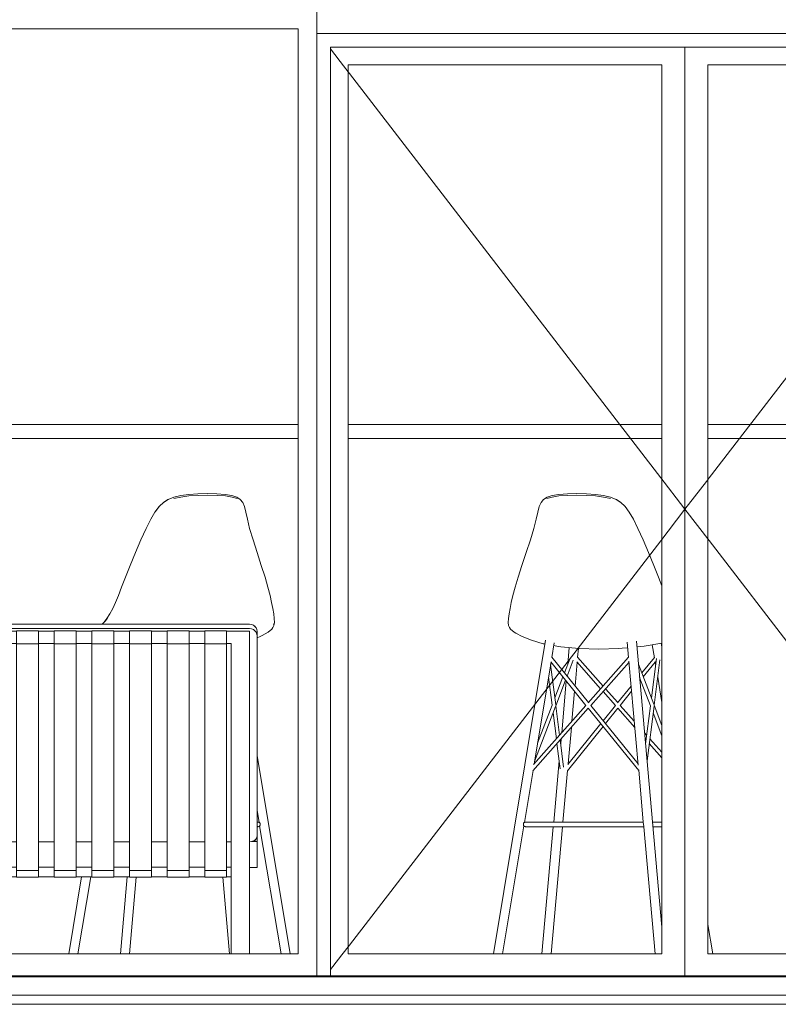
# Model space of a CAD drawing. Header units: millimetres. Extents: x -30280 to 309309, y -17460 to 4378.
# Tile 667 of 1056: x 202413 to 204061, y -13520 to -11380. Entities that reach past the tile are written whole.
import ezdxf

# ---------------------------------------------------------------- set-up
doc = ezdxf.new("R2010")
doc.units = ezdxf.units.MM
doc.header["$MEASUREMENT"] = 0
doc.linetypes.add('Wipeout_Contour', pattern=[1000, 0, -1000])
for name, color, linetype in [('10_ESTR_Fotjats', 7, 'Continuous'), ('14_PAV_Paviment existent', 7, 'Continuous'), ('Nuevo_08_E_Envans secs', 7, 'Continuous'), ('Nuevo_09_EI_Mobiliari general', 7, 'Continuous'), ('Nuevo_Puertas Archicad', 7, 'Continuous'), ('Nuevo_Ventanas Archicad', 7, 'Continuous')]:
    doc.layers.add(name, color=color, linetype=linetype)
for name, color, linetype, lineweight in [('10_ESTR_Fotjats_Pluma_Nº__1', 7, 'Continuous', 5), ('14_PAV_Paviment existent_Pluma_Nº__29', 7, 'Continuous', 20), ('Nuevo_09_EI_Mobiliari general_Pluma_Nº__1', 7, 'Continuous', 5), ('Nuevo_Ventanas Archicad_Pluma_Nº__1', 7, 'Continuous', 5)]:
    doc.layers.add(name, color=color, linetype=linetype, lineweight=lineweight)
doc.layers.add('Nuevo_Puertas Archicad_Pluma_Nº__3', color=7, linetype='Continuous', lineweight=5, true_color=0xa4a4a4)

# ---------------------------------------------------------------- blocks, each defined once
blk = doc.blocks.new('Elem Sección_11_5', base_point=(181934.4, -13460))
at = {"layer": '10_ESTR_Fotjats_Pluma_Nº__1', "color": 7, "linetype": 'Continuous', "lineweight": 5}
for p, q in [((211190.4, -13500), (173577.4, -13500)), ((211190.4, -13520), (173577.4, -13520))]:
    blk.add_line(p, q, dxfattribs=at)
blk = doc.blocks.new('Elem Sección_172_5', base_point=(181934.4, -13460))
at = {"color": 254, "linetype": 'Wipeout_Contour', "lineweight": 0, "ltscale": 1637533.714366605}
blk.add_wipeout([(201005.5, -11360), (203058.6, -11360), (203058.6, -11410), (204658.6, -11410), (204658.6, -11360), (208797.9, -11360), (208797.9, -11013), (201005.5, -11013)], dxfattribs=at).dxf.layer = 'Nuevo_08_E_Envans secs'
blk = doc.blocks.new('Elem Sección_179_5', base_point=(181934.4, -13460))
at = {"color": 254, "linetype": 'Wipeout_Contour', "lineweight": 0, "ltscale": 813829.201118}
blk.add_wipeout([(203058.6, -13458), (203088.6, -13458), (203088.6, -11440), (203058.6, -11440)], dxfattribs=at).dxf.layer = 'Nuevo_Puertas Archicad'
at = {"color": 254, "linetype": 'Wipeout_Contour', "lineweight": 0, "ltscale": 820097.44843}
blk.add_wipeout([(204628.6, -13458), (204658.6, -13458), (204658.6, -11440), (204628.6, -11440)], dxfattribs=at).dxf.layer = 'Nuevo_Puertas Archicad'
at = {"color": 254, "linetype": 'Wipeout_Contour', "lineweight": 0, "ltscale": 817061.067857}
blk.add_wipeout([(203858.6, -13410), (203908.6, -13410), (203908.6, -11478), (203858.6, -11478)], dxfattribs=at).dxf.layer = 'Nuevo_Puertas Archicad'
at = {"color": 254, "linetype": 'Wipeout_Contour', "lineweight": 0, "ltscale": 1225072.67394681}
blk.add_wipeout([(204628.6, -11440), (204658.6, -11440), (204658.6, -11410), (203058.6, -11410), (203058.6, -11440), (203088.6, -11440)], dxfattribs=at).dxf.layer = 'Nuevo_Puertas Archicad'
at = {"color": 254, "linetype": 'Wipeout_Contour', "lineweight": 0, "ltscale": 813962.889773}
blk.add_wipeout([(203126.6, -11478), (203088.6, -11478), (203088.6, -13410), (203126.6, -13410)], dxfattribs=at).dxf.layer = 'Nuevo_Puertas Archicad'
at = {"color": 254, "linetype": 'Wipeout_Contour', "lineweight": 0, "ltscale": 819959.661076}
blk.add_wipeout([(204590.6, -13410), (204628.6, -13410), (204628.6, -11478), (204590.6, -11478)], dxfattribs=at).dxf.layer = 'Nuevo_Puertas Archicad'
at = {"layer": 'Nuevo_Puertas Archicad_Pluma_Nº__3', "color": 253, "linetype": 'Continuous', "lineweight": 5, "true_color": 0xa4a4a4}
blk.add_line((204658.6, -11410), (203058.6, -11410), dxfattribs=at)
at = {"color": 254, "linetype": 'Wipeout_Contour', "lineweight": 0, "ltscale": 1227402.866992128}
blk.add_wipeout([(204628.6, -11440), (203858.6, -11440), (203858.6, -11478), (203908.6, -11478), (204590.6, -11478), (204628.6, -11478)], dxfattribs=at).dxf.layer = 'Nuevo_Puertas Archicad'
at = {"color": 254, "linetype": 'Wipeout_Contour', "lineweight": 0, "ltscale": 1228118.250998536}
blk.add_wipeout([(203908.6, -13410), (203858.6, -13410), (203858.6, -13458), (204628.6, -13458), (204628.6, -13410), (204590.6, -13410)], dxfattribs=at).dxf.layer = 'Nuevo_Puertas Archicad'
at = {"layer": 'Nuevo_Puertas Archicad_Pluma_Nº__3', "color": 253, "linetype": 'Continuous', "lineweight": 5, "true_color": 0xa4a4a4}
blk.add_line((204628.6, -11440), (204628.6, -13458), dxfattribs=at)
at = {"color": 254, "linetype": 'Wipeout_Contour', "lineweight": 0, "ltscale": 816861.441642}
blk.add_wipeout([(203858.6, -13410), (203858.6, -11478), (203808.6, -11478), (203808.6, -13410)], dxfattribs=at).dxf.layer = 'Nuevo_Puertas Archicad'
at = {"color": 254, "linetype": 'Wipeout_Contour', "lineweight": 0, "ltscale": 818522.341699}
blk.add_wipeout([(204590.6, -13410), (204590.6, -11478), (203908.6, -11478), (203908.6, -13410)], dxfattribs=at).dxf.layer = 'Nuevo_Puertas Archicad'
at = {"layer": 'Nuevo_Puertas Archicad_Pluma_Nº__3', "color": 253, "linetype": 'Continuous', "lineweight": 5, "true_color": 0xa4a4a4}
for p, q in [((203908.6, -11478), (203908.6, -13410)), ((204590.6, -11478), (203908.6, -11478)), ((204590.6, -13410), (204590.6, -11478)), ((203908.6, -13410), (204590.6, -13410))]:
    blk.add_line(p, q, dxfattribs=at)
at = {"color": 254, "linetype": 'Wipeout_Contour', "lineweight": 0, "ltscale": 1222766.225889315}
blk.add_wipeout([(203858.6, -11440), (203088.6, -11440), (203088.6, -11478), (203126.6, -11478), (203808.6, -11478), (203858.6, -11478)], dxfattribs=at).dxf.layer = 'Nuevo_Puertas Archicad'
at = {"color": 254, "linetype": 'Wipeout_Contour', "lineweight": 0, "ltscale": 1223484.320859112}
blk.add_wipeout([(203088.6, -13458), (203858.6, -13458), (203858.6, -13410), (203808.6, -13410), (203126.6, -13410), (203088.6, -13410)], dxfattribs=at).dxf.layer = 'Nuevo_Puertas Archicad'
at = {"layer": 'Nuevo_Puertas Archicad_Pluma_Nº__3', "color": 253, "linetype": 'Continuous', "lineweight": 5, "true_color": 0xa4a4a4}
for p, q in [((203088.6, -13458), (203088.6, -11440)), ((203088.6, -11440), (204628.6, -11440)), ((203858.6, -11440), (203858.6, -13458)), ((204628.6, -11443.6), (203858.6, -12444)), ((204628.6, -13444.4), (203858.6, -12444))]:
    blk.add_line(p, q, dxfattribs=at)
at = {"color": 254, "linetype": 'Wipeout_Contour', "lineweight": 0, "ltscale": 815400.18777}
blk.add_wipeout([(203126.6, -13410), (203808.6, -13410), (203808.6, -11478), (203126.6, -11478)], dxfattribs=at).dxf.layer = 'Nuevo_Puertas Archicad'
at = {"layer": 'Nuevo_Puertas Archicad_Pluma_Nº__3', "color": 253, "linetype": 'Continuous', "lineweight": 5, "true_color": 0xa4a4a4}
for p, q in [((203088.6, -11443.6), (203858.6, -12444)), ((203126.6, -13410), (203126.6, -11478)), ((203126.6, -11478), (203808.6, -11478)), ((203808.6, -11478), (203808.6, -13410)), ((203088.6, -13444.4), (203858.6, -12444)), ((203808.6, -13410), (203126.6, -13410))]:
    blk.add_line(p, q, dxfattribs=at)
blk = doc.blocks.new('Elem Sección_180_5', base_point=(181934.4, -13460))
at = {"color": 254, "linetype": 'Wipeout_Contour', "lineweight": 0, "ltscale": 805641.523165}
blk.add_wipeout([(201005.5, -13410), (201045.5, -13410), (201045.5, -11400), (201005.5, -11400)], dxfattribs=at).dxf.layer = 'Nuevo_Ventanas Archicad'
at = {"color": 254, "linetype": 'Wipeout_Contour', "lineweight": 0, "ltscale": 813678.634543}
blk.add_wipeout([(203058.6, -11400), (203018.6, -11400), (203018.6, -13410), (203058.6, -13410)], dxfattribs=at).dxf.layer = 'Nuevo_Ventanas Archicad'
at = {"color": 254, "linetype": 'Wipeout_Contour', "lineweight": 0, "ltscale": 1214116.118895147}
blk.add_wipeout([(203058.6, -11360), (201005.5, -11360), (201005.5, -11400), (201045.5, -11400), (203018.6, -11400), (203058.6, -11400)], dxfattribs=at).dxf.layer = 'Nuevo_Ventanas Archicad'
at = {"color": 254, "linetype": 'Wipeout_Contour', "lineweight": 0, "ltscale": 1214865.97909373}
blk.add_wipeout([(201005.5, -13410), (201005.5, -13458), (203058.6, -13458), (203058.6, -13410), (203018.6, -13410), (201045.5, -13410)], dxfattribs=at).dxf.layer = 'Nuevo_Ventanas Archicad'
at = {"layer": 'Nuevo_Ventanas Archicad_Pluma_Nº__1', "color": 7, "linetype": 'Continuous', "lineweight": 5}
for p, q in [((201005.5, -11360), (203058.6, -11360)), ((201005.5, -11400), (201005.5, -11360)), ((203058.6, -11360), (203058.6, -11400)), ((201005.5, -13410), (201005.5, -11400)), ((203058.6, -11400), (203058.6, -13410)), ((201005.5, -13458), (201005.5, -13410)), ((203058.6, -13410), (203058.6, -13458))]:
    blk.add_line(p, q, dxfattribs=at)
at = {"color": 254, "linetype": 'Wipeout_Contour', "lineweight": 0, "ltscale": 809660.077854}
blk.add_wipeout([(203018.6, -11400), (201045.5, -11400), (201045.5, -13410), (203018.6, -13410)], dxfattribs=at).dxf.layer = 'Nuevo_Ventanas Archicad'
at = {"layer": 'Nuevo_Ventanas Archicad_Pluma_Nº__1', "color": 7, "linetype": 'Continuous', "lineweight": 5}
for p, q in [((201045.5, -11400), (201045.5, -13410)), ((203018.6, -11400), (201045.5, -11400)), ((203018.6, -13410), (203018.6, -11400)), ((201045.5, -13410), (203018.6, -13410))]:
    blk.add_line(p, q, dxfattribs=at)
blk = doc.blocks.new('Elem Sección_181_5', base_point=(181934.4, -13460))
at = {"layer": 'Nuevo_09_EI_Mobiliari general_Pluma_Nº__1', "color": 7, "linetype": 'Continuous', "lineweight": 5}
for p, q in [((201045.5, -12260), (203018.6, -12260)), ((203126.6, -12260), (203808.6, -12260)), ((203908.6, -12260), (204590.6, -12260)), ((201045.5, -12290), (203018.6, -12290)), ((203126.6, -12290), (203808.6, -12290)), ((203908.6, -12290), (204590.6, -12290))]:
    blk.add_line(p, q, dxfattribs=at)
blk = doc.blocks.new('Elem Sección_184_5', base_point=(181934.4, -13460))
at = {"layer": 'Nuevo_09_EI_Mobiliari general_Pluma_Nº__1', "color": 7, "linetype": 'Continuous', "lineweight": 5}
for p, q in [((203570.4, -12414.2), (203584.9, -12411.8)), ((203584.9, -12411.8), (203603.1, -12410.4)), ((203603.1, -12410.4), (203623.6, -12410)), ((203623.6, -12410), (203644.6, -12410.4)), ((203644.6, -12410.4), (203664.6, -12411.8)), ((203664.6, -12411.8), (203681.9, -12414.2)), ((203546, -12429.3), (203542.1, -12438.2)), ((203546, -12429.3), (203551.5, -12422.6)), ((203551.5, -12422.6), (203559.4, -12417.7)), ((203558.9, -12420.7), (203569.9, -12417.4)), ((203559.4, -12417.7), (203570.4, -12414.2)), ((203569.9, -12417.4), (203584.4, -12415.2)), ((203584.4, -12415.2), (203602.7, -12413.8)), ((203602.7, -12413.8), (203623.3, -12413.4)), ((203644.5, -12413.8), (203623.3, -12413.4)), ((203664.6, -12415.2), (203644.5, -12413.8)), ((203682, -12417.4), (203664.6, -12415.2)), ((203681.9, -12414.2), (203696.6, -12417.7)), ((203682, -12417.4), (203696.7, -12420.7)), ((203696.6, -12417.7), (203709, -12422.6)), ((203709, -12422.6), (203709.6, -12422.9)), ((203709, -12422.6), (203719.5, -12429.3)), ((203719.4, -12429.2), (203709.6, -12422.9)), ((203719.4, -12429.2), (203728, -12437.4)), ((203719.5, -12429.3), (203728.7, -12438.2)), ((203535.4, -12465.8), (203539, -12450)), ((203539, -12450), (203542.1, -12438.2)), ((203728.7, -12438.2), (203728, -12437.4)), ((203728.7, -12438.2), (203737.4, -12450)), ((203737.4, -12450), (203746.5, -12465.8)), ((203530.3, -12485.9), (203535.4, -12465.8)), ((203746.5, -12465.8), (203756.4, -12485.9)), ((203522.7, -12510.8), (203530.3, -12485.9)), ((203756.4, -12485.9), (203767.7, -12510.8)), ((203513.6, -12538.3), (203522.7, -12510.8)), ((203767.7, -12510.8), (203779.5, -12538.3)), ((203504.4, -12566.1), (203513.6, -12538.3)), ((203779.5, -12538.3), (203791, -12566.1)), ((203496, -12591.8), (203504.4, -12566.1)), ((203791, -12566.1), (203801.3, -12591.8)), ((203489.6, -12613.3), (203496, -12591.8)), ((203801.3, -12591.8), (203808.6, -12610.7)), ((203484.9, -12631.3), (203489.6, -12613.3)), ((203478.7, -12659.7), (203481.4, -12646.5)), ((203481.4, -12646.5), (203484.9, -12631.3)), ((203476.6, -12671.5), (203478.7, -12659.7)), ((203474.8, -12690.2), (203475.2, -12681.8)), ((203475.2, -12681.8), (203476.6, -12671.5)), ((203475.5, -12696.4), (203474.8, -12690.2)), ((203477.6, -12700.9), (203475.5, -12696.4)), ((203479.8, -12704.7), (203477.6, -12700.9)), ((203487.7, -12710.9), (203479.8, -12704.7)), ((203487.7, -12710.9), (203491.3, -12713)), ((203442.5, -13410), (203555.5, -12728.5)), ((203491.3, -12713), (203505.1, -12720.6)), ((203505.1, -12720.6), (203524.9, -12728.7)), ((203550.8, -12736.2), (203524.9, -12728.7)), ((203736.2, -12766.1), (203733.3, -12732.9)), ((203808.6, -13352.5), (203753.1, -12730.6)), ((203554.2, -12736.8), (203550.8, -12736.2)), ((203569.3, -12765.9), (203574.5, -12734.5)), ((203583.1, -12742.2), (203573.5, -12740.4)), ((203589.1, -12743), (203583.1, -12742.2)), ((203589.1, -12743), (203628.5, -12746.6)), ((203604.1, -12780.5), (203607.3, -12744.7)), ((203625.4, -12765.7), (203627.1, -12746.5)), ((203671.4, -12747.8), (203628.5, -12746.6)), ((203671.4, -12747.8), (203714.6, -12746.6)), ((203722.3, -12745.9), (203714.6, -12746.6)), ((203734.3, -12744.9), (203722.3, -12745.9)), ((203762.7, -12742.4), (203754.2, -12743.1)), ((203770, -12741.4), (203762.7, -12742.4)), ((203803.7, -12735.6), (203770, -12741.4)), ((203792.4, -12766.7), (203787.7, -12738.4)), ((203808.6, -12734.7), (203803.7, -12735.6)), ((203808.6, -12743.7), (203807.1, -12735)), ((203643.5, -12870.2), (203567, -12775.7)), ((203648.9, -12864.2), (203569.1, -12765.6)), ((203596.7, -12799.8), (203609, -12767.7)), ((203602.5, -12806.9), (203615.8, -12772.2)), ((203675.5, -12834.2), (203623.5, -12775.7)), ((203680.8, -12828.2), (203625.2, -12765.5)), ((203648.6, -12864.5), (203736.2, -12765.7)), ((203757.1, -12999.9), (203736.9, -12774.1)), ((203764.9, -12799.8), (203792.3, -12765.9)), ((203785.6, -12854), (203796.5, -12768.6)), ((203791.7, -12869.9), (203804.2, -12771.3)), ((203794.8, -12781.3), (203793.7, -12774.7)), ((203531, -12997.2), (203567.6, -12776.5)), ((203577.9, -12868.8), (203566.8, -12781.3)), ((203619.8, -12828.3), (203624.4, -12776.7)), ((203654, -12870.5), (203737.2, -12776.7)), ((203790.9, -12867.8), (203757.5, -12780.5)), ((203768.2, -12808.4), (203794, -12776.5)), ((203569.9, -12869.9), (203562.2, -12808.9)), ((203576, -12854), (203593.4, -12808.4)), ((203578.1, -12870.9), (203599.2, -12815.6)), ((203590.8, -12929.8), (203600.8, -12817.5)), ((203783.5, -12870.9), (203760.1, -12809.7)), ((203760.8, -12817.5), (203762.4, -12815.6)), ((203808.6, -12864.2), (203799.4, -12808.9)), ((203613, -12904.7), (203618.8, -12839.7)), ((203712.7, -12864.2), (203686.1, -12834.2)), ((203712.4, -12864.5), (203741.8, -12828.3)), ((203718, -12870.3), (203742.8, -12839.7)), ((203707.6, -12870.5), (203680.8, -12840.3)), ((203528.3, -13012.3), (203648.6, -12876.5)), ((203529.7, -12998.6), (203643.6, -12870.2)), ((203531.8, -12992.1), (203577.3, -12872.9)), ((203538.4, -12952.5), (203569.9, -12869.9)), ((203586.2, -12934.9), (203578.1, -12870.9)), ((203758.2, -13011.8), (203648.3, -12876.2)), ((203756.9, -12997.5), (203654, -12870.5)), ((203680.8, -12903.5), (203707.6, -12870.5)), ((203685.9, -12909.9), (203713, -12876.5)), ((203749.8, -12918.1), (203712.7, -12876.2)), ((203748.6, -12904.7), (203718.1, -12870.2)), ((203773, -12953.6), (203783.5, -12870.9)), ((203776.3, -12990.9), (203791.4, -12871.9)), ((203808.6, -12914.2), (203791.7, -12869.9)), ((203579.2, -12942.8), (203572.1, -12886.7)), ((203808.6, -12936.6), (203789.5, -12886.7)), ((203603.1, -13012.2), (203680.8, -12916.3)), ((203603.9, -12998.5), (203675.7, -12909.9)), ((203604.7, -12997.5), (203611.8, -12918.1)), ((203595.1, -13004.5), (203587.6, -12945.4)), ((203588.6, -12953.6), (203589.6, -12943.2)), ((203775.4, -12934.9), (203770.8, -12929.8)), ((203774, -12945.4), (203772, -12943.2)), ((203808.6, -12972.3), (203782.4, -12942.8)), ((203587.5, -13008.2), (203580.5, -12953.3)), ((203808.6, -12984.4), (203781.1, -12953.3)), ((203573.4, -13123.9), (203585.3, -12990.9)), ((203768.2, -13123.9), (203758.1, -13010.7)), ((203509.8, -13124.6), (203528.5, -13012)), ((203593.4, -13123.9), (203603.4, -13011.8)), ((203462.5, -13410), (203508.6, -13132)), ((203507.8, -13127.2), (203507.5, -13128)), ((203507.5, -13128), (203507.5, -13128.9)), ((203507.5, -13128.9), (203507.5, -13129.7)), ((203507.5, -13129.7), (203507.8, -13130.6)), ((203508.1, -13126.4), (203507.8, -13127.2)), ((203507.8, -13130.6), (203508.1, -13131.4)), ((203508.6, -13125.6), (203508.1, -13126.4)), ((203508.1, -13131.4), (203508.6, -13132.1)), ((203509.3, -13125), (203508.6, -13125.6)), ((203508.6, -13132.1), (203509.3, -13132.7)), ((203510, -13124.5), (203509.3, -13125)), ((203509.3, -13132.7), (203510, -13133.2)), ((203510.8, -13124.2), (203510, -13124.5)), ((203510, -13133.2), (203510.8, -13133.6)), ((203511.6, -13123.9), (203510.8, -13124.2)), ((203510.8, -13133.6), (203511.6, -13133.8)), ((203512.5, -13123.9), (203511.6, -13123.9)), ((203511.6, -13133.8), (203512.5, -13133.9)), ((203512.6, -13123.9), (203512.5, -13123.9)), ((203512.5, -13123.9), (203512.5, -13123.9)), ((203512.6, -13133.9), (203512.5, -13133.9)), ((203512.5, -13133.9), (203512.5, -13133.9)), ((203512.8, -13123.9), (203512.6, -13123.9)), ((203512.8, -13133.9), (203512.6, -13133.9)), ((203513.1, -13123.9), (203512.8, -13123.9)), ((203513.1, -13133.9), (203512.8, -13133.9)), ((203513.5, -13123.9), (203513.1, -13123.9)), ((203513.5, -13133.9), (203513.1, -13133.9)), ((203514.1, -13123.9), (203513.5, -13123.9)), ((203514.1, -13133.9), (203513.5, -13133.9)), ((203514.7, -13123.9), (203514.1, -13123.9)), ((203514.7, -13133.9), (203514.1, -13133.9)), ((203515.4, -13123.9), (203514.7, -13123.9)), ((203515.4, -13133.9), (203514.7, -13133.9)), ((203516.2, -13123.9), (203515.4, -13123.9)), ((203516.2, -13133.9), (203515.4, -13133.9)), ((203517.1, -13123.9), (203516.2, -13123.9)), ((203517.1, -13133.9), (203516.2, -13133.9)), ((203518.1, -13123.9), (203517.1, -13123.9)), ((203518.1, -13133.9), (203517.1, -13133.9)), ((203519.1, -13123.9), (203518.1, -13123.9)), ((203519.1, -13133.9), (203518.1, -13133.9)), ((203520.3, -13123.9), (203519.1, -13123.9)), ((203520.3, -13133.9), (203519.1, -13133.9)), ((203521.5, -13123.9), (203520.3, -13123.9)), ((203521.5, -13133.9), (203520.3, -13133.9)), ((203522.8, -13123.9), (203521.5, -13123.9)), ((203522.8, -13133.9), (203521.5, -13133.9)), ((203524.1, -13123.9), (203522.8, -13123.9)), ((203524.1, -13133.9), (203522.8, -13133.9)), ((203525.5, -13123.9), (203524.1, -13123.9)), ((203525.5, -13133.9), (203524.1, -13133.9)), ((203526.9, -13123.9), (203525.5, -13123.9)), ((203526.9, -13133.9), (203525.5, -13133.9)), ((203528.4, -13123.9), (203526.9, -13123.9)), ((203528.4, -13133.9), (203526.9, -13133.9)), ((203530, -13123.9), (203528.4, -13123.9)), ((203530, -13133.9), (203528.4, -13133.9)), ((203733.7, -13123.9), (203530, -13123.9)), ((203733.7, -13133.9), (203530, -13133.9)), ((203547.9, -13410), (203572.5, -13133.9)), ((203567.9, -13410), (203592.5, -13133.9)), ((203735.2, -13123.9), (203733.7, -13123.9)), ((203735.2, -13133.9), (203733.7, -13133.9)), ((203736.8, -13123.9), (203735.2, -13123.9)), ((203736.8, -13133.9), (203735.2, -13133.9)), ((203738.4, -13123.9), (203736.8, -13123.9)), ((203738.4, -13133.9), (203736.8, -13133.9)), ((203740, -13123.9), (203738.4, -13123.9)), ((203740, -13133.9), (203738.4, -13133.9)), ((203741.6, -13123.9), (203740, -13123.9)), ((203741.6, -13133.9), (203740, -13133.9)), ((203743.2, -13123.9), (203741.6, -13123.9)), ((203743.2, -13133.9), (203741.6, -13133.9)), ((203744.8, -13123.9), (203743.2, -13123.9)), ((203744.8, -13133.9), (203743.2, -13133.9)), ((203746.4, -13123.9), (203744.8, -13123.9)), ((203746.4, -13133.9), (203744.8, -13133.9)), ((203747.9, -13123.9), (203746.4, -13123.9)), ((203747.9, -13133.9), (203746.4, -13133.9)), ((203749.5, -13123.9), (203747.9, -13123.9)), ((203749.5, -13133.9), (203747.9, -13133.9)), ((203750.9, -13123.9), (203749.5, -13123.9)), ((203750.9, -13133.9), (203749.5, -13133.9)), ((203752.4, -13123.9), (203750.9, -13123.9)), ((203752.4, -13133.9), (203750.9, -13133.9)), ((203753.8, -13123.9), (203752.4, -13123.9)), ((203753.8, -13133.9), (203752.4, -13133.9)), ((203755.1, -13123.9), (203753.8, -13123.9)), ((203755.1, -13133.9), (203753.8, -13133.9)), ((203756.4, -13123.9), (203755.1, -13123.9)), ((203756.4, -13133.9), (203755.1, -13133.9)), ((203757.6, -13123.9), (203756.4, -13123.9)), ((203757.6, -13133.9), (203756.4, -13133.9)), ((203758.7, -13123.9), (203757.6, -13123.9)), ((203758.7, -13133.9), (203757.6, -13133.9)), ((203759.8, -13123.9), (203758.7, -13123.9)), ((203759.8, -13133.9), (203758.7, -13133.9)), ((203760.7, -13123.9), (203759.8, -13123.9)), ((203760.7, -13133.9), (203759.8, -13133.9)), ((203761.6, -13123.9), (203760.7, -13123.9)), ((203761.6, -13133.9), (203760.7, -13133.9)), ((203762.4, -13123.9), (203761.6, -13123.9)), ((203762.4, -13133.9), (203761.6, -13133.9)), ((203763.1, -13123.9), (203762.4, -13123.9)), ((203763.1, -13133.9), (203762.4, -13133.9)), ((203763.7, -13123.9), (203763.1, -13123.9)), ((203763.7, -13133.9), (203763.1, -13133.9)), ((203764.3, -13123.9), (203763.7, -13123.9)), ((203764.3, -13133.9), (203763.7, -13133.9)), ((203768.2, -13123.9), (203764.3, -13123.9)), ((203769.1, -13133.9), (203764.3, -13133.9)), ((203769.1, -13133.8), (203768.2, -13123.9)), ((203793.7, -13410), (203769.1, -13133.9)), ((203808.6, -13123.9), (203788.2, -13123.9)), ((203808.6, -13133.9), (203789.1, -13133.9)), ((203919.1, -13410), (203908.6, -13346.7))]:
    blk.add_line(p, q, dxfattribs=at)
blk = doc.blocks.new('Elem Sección_185_5', base_point=(181934.4, -13460))
at = {"layer": 'Nuevo_09_EI_Mobiliari general_Pluma_Nº__1', "color": 7, "linetype": 'Continuous', "lineweight": 5}
for p, q in [((202763.3, -12414.2), (202780.6, -12411.8)), ((202780.6, -12411.8), (202800.5, -12410.4)), ((202800.5, -12410.4), (202821.4, -12410)), ((202821.4, -12410), (202841.7, -12410.4)), ((202841.7, -12410.4), (202859.8, -12411.8)), ((202859.8, -12411.8), (202874.1, -12414.2)), ((202725.5, -12429.3), (202716.1, -12438.2)), ((202716.8, -12437.4), (202725.5, -12429.2)), ((202725.5, -12429.3), (202736.1, -12422.6)), ((202735.4, -12422.9), (202725.5, -12429.2)), ((202736.1, -12422.6), (202735.4, -12422.9)), ((202736.1, -12422.6), (202748.5, -12417.7)), ((202748.5, -12417.7), (202763.3, -12414.2)), ((202748.5, -12420.7), (202763.2, -12417.4)), ((202780.6, -12415.2), (202763.2, -12417.4)), ((202800.7, -12413.8), (202780.6, -12415.2)), ((202821.7, -12413.4), (202800.7, -12413.8)), ((202821.7, -12413.4), (202842.1, -12413.8)), ((202842.1, -12413.8), (202860.3, -12415.2)), ((202860.3, -12415.2), (202874.7, -12417.4)), ((202874.1, -12414.2), (202884.9, -12417.7)), ((202874.7, -12417.4), (202885.4, -12420.7)), ((202884.9, -12417.7), (202892.6, -12422.6)), ((202892.6, -12422.6), (202897.9, -12429.3)), ((202897.9, -12429.3), (202901.5, -12438.2)), ((202698, -12465.8), (202707.2, -12450)), ((202707.2, -12450), (202716.1, -12438.2)), ((202708.3, -12448.6), (202707.2, -12450)), ((202716.1, -12438.2), (202708.3, -12448.6)), ((202708.3, -12448.6), (202710.3, -12446)), ((202716.1, -12438.2), (202716.8, -12437.4)), ((202901.5, -12438.2), (202904.5, -12450)), ((202904.5, -12450), (202907.9, -12465.8)), ((202688, -12485.9), (202698, -12465.8)), ((202907.9, -12465.8), (202912.7, -12485.9)), ((202676.7, -12510.8), (202688, -12485.9)), ((202912.7, -12485.9), (202920.2, -12510.8)), ((202664.8, -12538.3), (202676.7, -12510.8)), ((202920.2, -12510.8), (202929, -12538.3)), ((202653.3, -12566.1), (202664.8, -12538.3)), ((202929, -12538.3), (202938.1, -12566.1)), ((202643, -12591.8), (202653.3, -12566.1)), ((202938.1, -12566.1), (202946.4, -12591.8)), ((202634.7, -12613.3), (202643, -12591.8)), ((202946.4, -12591.8), (202952.7, -12613.3)), ((202627.8, -12631.3), (202634.7, -12613.3)), ((202952.7, -12613.3), (202957.3, -12631.3)), ((202615.8, -12659.7), (202621.7, -12646.5)), ((202621.7, -12646.5), (202627.8, -12631.3)), ((202957.3, -12631.3), (202960.7, -12646.5)), ((202960.7, -12646.5), (202963.2, -12659.7)), ((202609.4, -12671.5), (202615.8, -12659.7)), ((202963.2, -12659.7), (202965.2, -12671.5)), ((202592.4, -12693.9), (202598.3, -12687.7)), ((202596.3, -12690.2), (202602.8, -12681.8)), ((202598.8, -12687.1), (202603.7, -12680.4)), ((202602.8, -12681.8), (202609.4, -12671.5)), ((202965.2, -12671.5), (202966.4, -12681.8)), ((202966.4, -12681.8), (202966.6, -12690.2)), ((202592.7, -12693.9), (202596.3, -12690.2)), ((202953.4, -12710.9), (202940.1, -12718.4)), ((202961.1, -12704.7), (202953.4, -12710.9)), ((202963.6, -12700.9), (202961.1, -12704.7)), ((202965.6, -12696.4), (202963.6, -12700.9)), ((202966.6, -12690.2), (202964.8, -12694.5)), ((202965.6, -12696.4), (202966.6, -12690.2)), ((202935.8, -12720.6), (202928.9, -12723.5)), ((202935.8, -12720.6), (202940.1, -12718.4)), ((203001.1, -13410), (202928.9, -12979.1)), ((202933.3, -13124.5), (202928.9, -13098.3)), ((202929.5, -13123.9), (202928.9, -13123.9)), ((202929.5, -13133.9), (202928.9, -13133.9)), ((202930, -13123.9), (202929.5, -13123.9)), ((202930, -13133.9), (202929.5, -13133.9)), ((202930.4, -13123.9), (202930, -13123.9)), ((202930.4, -13133.9), (202930, -13133.9)), ((202930.6, -13123.9), (202930.4, -13123.9)), ((202930.6, -13133.9), (202930.4, -13133.9)), ((202930.8, -13123.9), (202930.6, -13123.9)), ((202930.8, -13133.9), (202930.6, -13133.9)), ((202930.9, -13123.9), (202930.8, -13123.9)), ((202930.9, -13133.9), (202930.8, -13133.9)), ((202930.9, -13123.9), (202931.7, -13123.9)), ((202931.7, -13133.8), (202930.9, -13133.9)), ((202931.8, -13123.9), (202932.6, -13124.2)), ((202932.6, -13133.6), (202931.8, -13133.8)), ((202932.6, -13124.2), (202933.4, -13124.5)), ((202933.4, -13133.2), (202932.6, -13133.6)), ((202933.4, -13124.5), (202934.1, -13125)), ((202934.1, -13132.7), (202933.4, -13133.2)), ((202934.1, -13125), (202934.7, -13125.6)), ((202934.7, -13132.1), (202934.1, -13132.7)), ((202981.1, -13410), (202934.6, -13132.2)), ((202934.7, -13125.6), (202935.2, -13126.4)), ((202935.2, -13131.4), (202934.7, -13132.1)), ((202935.2, -13126.4), (202935.6, -13127.2)), ((202935.6, -13130.6), (202935.2, -13131.4)), ((202935.6, -13127.2), (202935.8, -13128)), ((202935.8, -13129.7), (202935.6, -13130.6)), ((202935.8, -13128), (202935.9, -13128.9)), ((202935.9, -13128.9), (202935.8, -13129.7)), ((202519.7, -13410), (202547.8, -13242.7)), ((202539.7, -13410), (202567.7, -13242.7)), ((202632.1, -13410), (202646.5, -13242.7)), ((202652.1, -13410), (202666.4, -13243.8)), ((202868.8, -13410), (202854.5, -13243.8))]:
    blk.add_line(p, q, dxfattribs=at)
blk = doc.blocks.new('Elem Sección_193_5', base_point=(181934.4, -13460))
at = {"layer": 'Nuevo_09_EI_Mobiliari general_Pluma_Nº__1', "color": 7, "linetype": 'Continuous', "lineweight": 5}
for p, q in [((202176.9, -12709.8), (202177.4, -12705.7)), ((202176.9, -12719.4), (202176.9, -12709.8)), ((202177.4, -12705.7), (202179, -12701.8)), ((202177.4, -12715.3), (202179, -12711.5)), ((202179, -12701.8), (202180.9, -12699.5)), ((202179, -12711.5), (202181.6, -12708.2)), ((202180.9, -12697.9), (202180.9, -12699.5)), ((202182.5, -12697.9), (202180.9, -12697.9)), ((202180.9, -12699.5), (202181.6, -12698.6)), ((202181.6, -12698.6), (202182.5, -12697.9)), ((202181.6, -12708.2), (202184.9, -12705.7)), ((202182.5, -12697.9), (202184.9, -12696.1)), ((202184.9, -12696.1), (202188.8, -12694.5)), ((202184.9, -12705.7), (202188.8, -12704.1)), ((202188.8, -12694.5), (202192.9, -12693.9)), ((202188.8, -12704.1), (202192.9, -12703.5)), ((202192.9, -12693.9), (202912.9, -12693.9)), ((202192.9, -12703.5), (202912.9, -12703.5)), ((202192.9, -12711), (202192.9, -12709)), ((202192.9, -12709), (202232.9, -12709)), ((202192.9, -12712.2), (202192.9, -12711)), ((202232.9, -12709), (202242.9, -12709)), ((202242.9, -12710.1), (202242.9, -12708)), ((202242.9, -12708), (202290.6, -12708)), ((202242.9, -12712), (202242.9, -12710.1)), ((202290.6, -12710.1), (202290.6, -12708)), ((202290.6, -12709), (202324.7, -12709)), ((202290.6, -12712), (202290.6, -12710.1)), ((202324.7, -12710.1), (202324.7, -12708)), ((202324.7, -12708), (202372.3, -12708)), ((202324.7, -12712), (202324.7, -12710.1)), ((202372.3, -12710.1), (202372.3, -12708)), ((202372.3, -12709), (202406.4, -12709)), ((202372.3, -12712), (202372.3, -12710.1)), ((202406.4, -12710.1), (202406.4, -12708)), ((202406.4, -12708), (202454.1, -12708)), ((202406.4, -12712), (202406.4, -12710.1)), ((202454.1, -12710.1), (202454.1, -12708)), ((202454.1, -12709), (202488.2, -12709)), ((202454.1, -12712), (202454.1, -12710.1)), ((202488.2, -12710.1), (202488.2, -12708)), ((202488.2, -12708), (202535.9, -12708)), ((202488.2, -12712), (202488.2, -12710.1)), ((202535.9, -12710.1), (202535.9, -12708)), ((202535.9, -12709), (202569.9, -12709)), ((202535.9, -12712), (202535.9, -12710.1)), ((202569.9, -12710.1), (202569.9, -12708)), ((202569.9, -12708), (202617.6, -12708)), ((202569.9, -12712), (202569.9, -12710.1)), ((202617.6, -12710.1), (202617.6, -12708)), ((202617.6, -12709), (202651.7, -12709)), ((202617.6, -12712), (202617.6, -12710.1)), ((202651.7, -12710.1), (202651.7, -12708)), ((202651.7, -12708), (202699.4, -12708)), ((202651.7, -12712), (202651.7, -12710.1)), ((202699.4, -12710.1), (202699.4, -12708)), ((202699.4, -12709), (202733.4, -12709)), ((202699.4, -12712), (202699.4, -12710.1)), ((202733.4, -12710.1), (202733.4, -12708)), ((202733.4, -12708), (202781.1, -12708)), ((202733.4, -12712), (202733.4, -12710.1)), ((202781.1, -12710.1), (202781.1, -12708)), ((202781.1, -12709), (202815.2, -12709)), ((202781.1, -12712), (202781.1, -12710.1)), ((202815.2, -12710.1), (202815.2, -12708)), ((202815.2, -12708), (202862.9, -12708)), ((202815.2, -12712), (202815.2, -12710.1)), ((202862.9, -12710.1), (202862.9, -12708)), ((202862.9, -12709), (202872.9, -12709)), ((202862.9, -12712), (202862.9, -12710.1)), ((202912.9, -12709), (202872.9, -12709)), ((202912.9, -12693.9), (202917, -12694.5)), ((202912.9, -12703.5), (202917, -12704.1)), ((202912.9, -12711), (202912.9, -12709)), ((202912.9, -12712.2), (202912.9, -12711)), ((202917, -12694.5), (202920.9, -12696.1)), ((202917, -12704.1), (202920.9, -12705.7)), ((202920.9, -12696.1), (202923.3, -12697.9)), ((202920.9, -12705.7), (202924.2, -12708.2)), ((202924.9, -12697.9), (202923.3, -12697.9)), ((202923.3, -12697.9), (202924.2, -12698.6)), ((202924.2, -12698.6), (202924.9, -12699.5)), ((202924.2, -12708.2), (202926.7, -12711.5)), ((202924.9, -12699.5), (202924.9, -12697.9)), ((202924.9, -12699.5), (202926.7, -12701.8)), ((202926.7, -12701.8), (202928.3, -12705.7)), ((202926.7, -12711.5), (202928.3, -12715.3)), ((202928.3, -12705.7), (202928.9, -12709.8)), ((202928.9, -12719.4), (202928.9, -12709.8)), ((202176.9, -12719.4), (202177.4, -12715.3)), ((202176.9, -12765), (202176.9, -12719.4)), ((202192.9, -12735.7), (202192.9, -12712.2)), ((202242.9, -12735.3), (202242.9, -12712)), ((202290.6, -12735.3), (202290.6, -12712)), ((202324.7, -12735.3), (202324.7, -12712)), ((202372.3, -12735.3), (202372.3, -12712)), ((202406.4, -12735.3), (202406.4, -12712)), ((202454.1, -12735.3), (202454.1, -12712)), ((202488.2, -12735.3), (202488.2, -12712)), ((202535.9, -12735.3), (202535.9, -12712)), ((202569.9, -12735.3), (202569.9, -12712)), ((202617.6, -12735.3), (202617.6, -12712)), ((202651.7, -12735.3), (202651.7, -12712)), ((202699.4, -12735.3), (202699.4, -12712)), ((202733.4, -12735.3), (202733.4, -12712)), ((202781.1, -12735.3), (202781.1, -12712)), ((202815.2, -12735.3), (202815.2, -12712)), ((202862.9, -12735.3), (202862.9, -12712)), ((202912.9, -12735.7), (202912.9, -12712.2)), ((202928.3, -12715.3), (202928.9, -12719.4)), ((202928.9, -12719.4), (202928.9, -12765)), ((202192.9, -12840.2), (202192.9, -12735.7)), ((202232.9, -12840.2), (202232.9, -12735.7)), ((202232.9, -12735.7), (202242.9, -12735.7)), ((202242.9, -12736.5), (202242.9, -12735.3)), ((202242.9, -12736.5), (202290.6, -12736.5)), ((202242.9, -12736.5), (202242.9, -12839.9)), ((202290.6, -12736.5), (202290.6, -12735.3)), ((202290.6, -12735.7), (202324.7, -12735.7)), ((202290.6, -12736.5), (202290.6, -12839.9)), ((202324.7, -12736.5), (202324.7, -12735.3)), ((202324.7, -12736.5), (202372.3, -12736.5)), ((202324.7, -12736.5), (202324.7, -12839.9)), ((202372.3, -12736.5), (202372.3, -12735.3)), ((202372.3, -12735.7), (202406.4, -12735.7)), ((202372.3, -12736.5), (202372.3, -12839.9)), ((202406.4, -12736.5), (202406.4, -12735.3)), ((202406.4, -12736.5), (202454.1, -12736.5)), ((202406.4, -12736.5), (202406.4, -12839.9)), ((202454.1, -12736.5), (202454.1, -12735.3)), ((202454.1, -12735.7), (202488.2, -12735.7)), ((202454.1, -12736.5), (202454.1, -12839.9)), ((202488.2, -12736.5), (202488.2, -12735.3)), ((202488.2, -12736.5), (202535.9, -12736.5)), ((202488.2, -12736.5), (202488.2, -12839.9)), ((202535.9, -12736.5), (202535.9, -12735.3)), ((202535.9, -12735.7), (202569.9, -12735.7)), ((202535.9, -12736.5), (202535.9, -12839.9)), ((202569.9, -12736.5), (202569.9, -12735.3)), ((202569.9, -12736.5), (202617.6, -12736.5)), ((202569.9, -12736.5), (202569.9, -12839.9)), ((202617.6, -12736.5), (202617.6, -12735.3)), ((202617.6, -12735.7), (202651.7, -12735.7)), ((202617.6, -12736.5), (202617.6, -12839.9)), ((202651.7, -12736.5), (202651.7, -12735.3)), ((202651.7, -12736.5), (202699.4, -12736.5)), ((202651.7, -12736.5), (202651.7, -12839.9)), ((202699.4, -12736.5), (202699.4, -12735.3)), ((202699.4, -12735.7), (202733.4, -12735.7)), ((202699.4, -12736.5), (202699.4, -12839.9)), ((202733.4, -12736.5), (202733.4, -12735.3)), ((202733.4, -12736.5), (202781.1, -12736.5)), ((202733.4, -12736.5), (202733.4, -12839.9)), ((202781.1, -12736.5), (202781.1, -12735.3)), ((202781.1, -12735.7), (202815.2, -12735.7)), ((202781.1, -12736.5), (202781.1, -12839.9)), ((202815.2, -12736.5), (202815.2, -12735.3)), ((202815.2, -12736.5), (202862.9, -12736.5)), ((202815.2, -12736.5), (202815.2, -12839.9)), ((202862.9, -12736.5), (202862.9, -12735.3)), ((202862.9, -12735.7), (202872.9, -12735.7)), ((202862.9, -12736.5), (202862.9, -12839.9)), ((202872.9, -12840.2), (202872.9, -12735.7)), ((202912.9, -12840.2), (202912.9, -12735.7)), ((202176.9, -12827.6), (202176.9, -12765)), ((202928.9, -12827.6), (202928.9, -12765)), ((202176.9, -12948.7), (202176.9, -12827.6)), ((202242.9, -12839.9), (202242.9, -12981.8)), ((202290.6, -12839.9), (202290.6, -12981.8)), ((202324.7, -12839.9), (202324.7, -12981.8)), ((202372.3, -12839.9), (202372.3, -12981.8)), ((202406.4, -12839.9), (202406.4, -12981.8)), ((202454.1, -12839.9), (202454.1, -12981.8)), ((202488.2, -12839.9), (202488.2, -12981.8)), ((202535.9, -12839.9), (202535.9, -12981.8)), ((202569.9, -12839.9), (202569.9, -12981.8)), ((202617.6, -12839.9), (202617.6, -12981.8)), ((202651.7, -12839.9), (202651.7, -12981.8)), ((202699.4, -12839.9), (202699.4, -12981.8)), ((202733.4, -12839.9), (202733.4, -12981.8)), ((202781.1, -12839.9), (202781.1, -12981.8)), ((202815.2, -12839.9), (202815.2, -12981.8)), ((202862.9, -12839.9), (202862.9, -12981.8)), ((202928.9, -12948.7), (202928.9, -12827.6)), ((202192.9, -12912.9), (202192.9, -12840.2)), ((202232.9, -12912.9), (202232.9, -12840.2)), ((202872.9, -12912.9), (202872.9, -12840.2)), ((202912.9, -12912.9), (202912.9, -12840.2)), ((202192.9, -12983.3), (202192.9, -12912.9)), ((202232.9, -12983.3), (202232.9, -12912.9)), ((202872.9, -12983.3), (202872.9, -12912.9)), ((202912.9, -12983.3), (202912.9, -12912.9)), ((202176.9, -13062.9), (202176.9, -12948.7)), ((202928.9, -13062.9), (202928.9, -12948.7)), ((202192.9, -13050.9), (202192.9, -12983.3)), ((202232.9, -13050.9), (202232.9, -12983.3)), ((202242.9, -12981.8), (202242.9, -13112.9)), ((202290.6, -12981.8), (202290.6, -13112.9)), ((202324.7, -12981.8), (202324.7, -13112.9)), ((202372.3, -12981.8), (202372.3, -13112.9)), ((202406.4, -12981.8), (202406.4, -13112.9)), ((202454.1, -12981.8), (202454.1, -13112.9)), ((202488.2, -12981.8), (202488.2, -13112.9)), ((202535.9, -12981.8), (202535.9, -13112.9)), ((202569.9, -12981.8), (202569.9, -13112.9)), ((202617.6, -12981.8), (202617.6, -13112.9)), ((202651.7, -12981.8), (202651.7, -13112.9)), ((202699.4, -12981.8), (202699.4, -13112.9)), ((202733.4, -12981.8), (202733.4, -13112.9)), ((202781.1, -12981.8), (202781.1, -13112.9)), ((202815.2, -12981.8), (202815.2, -13112.9)), ((202862.9, -12981.8), (202862.9, -13112.9)), ((202872.9, -13050.9), (202872.9, -12983.3)), ((202912.9, -13050.9), (202912.9, -12983.3)), ((202192.9, -13114.9), (202192.9, -13050.9)), ((202232.9, -13114.9), (202232.9, -13050.9)), ((202872.9, -13114.9), (202872.9, -13050.9)), ((202912.9, -13114.9), (202912.9, -13050.9)), ((202176.9, -13115.3), (202176.9, -13062.9)), ((202928.9, -13115.3), (202928.9, -13062.9)), ((202176.9, -13115.3), (202176.9, -13153.5)), ((202192.9, -13174.7), (202192.9, -13114.9)), ((202232.9, -13174.7), (202232.9, -13114.9)), ((202242.9, -13112.9), (202242.9, -13229)), ((202290.6, -13112.9), (202290.6, -13229)), ((202324.7, -13112.9), (202324.7, -13229)), ((202372.3, -13112.9), (202372.3, -13229)), ((202406.4, -13112.9), (202406.4, -13229)), ((202454.1, -13112.9), (202454.1, -13229)), ((202488.2, -13112.9), (202488.2, -13229)), ((202535.9, -13112.9), (202535.9, -13229)), ((202569.9, -13112.9), (202569.9, -13229)), ((202617.6, -13112.9), (202617.6, -13229)), ((202651.7, -13112.9), (202651.7, -13229)), ((202699.4, -13112.9), (202699.4, -13229)), ((202733.4, -13112.9), (202733.4, -13229)), ((202781.1, -13112.9), (202781.1, -13229)), ((202815.2, -13112.9), (202815.2, -13229)), ((202862.9, -13112.9), (202862.9, -13229)), ((202872.9, -13174.7), (202872.9, -13114.9)), ((202912.9, -13174.7), (202912.9, -13114.9)), ((202928.9, -13153.5), (202928.9, -13115.3)), ((202176.9, -13153.5), (202176.9, -13166.2)), ((202176.9, -13153.5), (202177.4, -13157)), ((202177.4, -13157), (202179, -13160.2)), ((202179, -13160.2), (202181.6, -13162.9)), ((202924.2, -13162.9), (202926.7, -13160.2)), ((202926.7, -13160.2), (202928.3, -13157)), ((202928.3, -13157), (202928.9, -13153.5)), ((202928.9, -13153.5), (202928.9, -13166.2)), ((202176.9, -13166.2), (202176.9, -13222.7)), ((202188.4, -13166.2), (202176.9, -13166.2)), ((202180.9, -13165.2), (202180.9, -13162.2)), ((202180.9, -13165.2), (202183.1, -13163.9)), ((202180.9, -13165.2), (202185.4, -13165.2)), ((202181.6, -13162.9), (202184.9, -13165)), ((202184.9, -13165), (202188.8, -13166.4)), ((202188.8, -13166.4), (202192.9, -13166.8)), ((202192.9, -13229.7), (202192.9, -13174.7)), ((202232.9, -13166.8), (202242.9, -13166.8)), ((202232.9, -13229.7), (202232.9, -13174.7)), ((202290.6, -13166.8), (202324.7, -13166.8)), ((202372.3, -13166.8), (202406.4, -13166.8)), ((202454.1, -13166.8), (202488.2, -13166.8)), ((202535.9, -13166.8), (202569.9, -13166.8)), ((202617.6, -13166.8), (202651.7, -13166.8)), ((202699.4, -13166.8), (202733.4, -13166.8)), ((202781.1, -13166.8), (202815.2, -13166.8)), ((202862.9, -13166.8), (202872.9, -13166.8)), ((202872.9, -13229.7), (202872.9, -13174.7)), ((202912.9, -13166.8), (202917, -13166.4)), ((202912.9, -13229.7), (202912.9, -13174.7)), ((202917, -13166.4), (202920.9, -13165)), ((202928.9, -13166.2), (202917.4, -13166.2)), ((202924.9, -13165.2), (202920.4, -13165.2)), ((202920.9, -13165), (202924.2, -13162.9)), ((202924.9, -13165.2), (202922.7, -13163.9)), ((202924.9, -13165.2), (202924.9, -13162.2)), ((202928.9, -13166.2), (202928.9, -13222.7)), ((202192.9, -13222.7), (202176.9, -13222.7)), ((202232.9, -13221.8), (202242.9, -13221.8)), ((202290.6, -13221.8), (202324.7, -13221.8)), ((202372.3, -13221.8), (202406.4, -13221.8)), ((202454.1, -13221.8), (202488.2, -13221.8)), ((202535.9, -13221.8), (202569.9, -13221.8)), ((202617.6, -13221.8), (202651.7, -13221.8)), ((202699.4, -13221.8), (202733.4, -13221.8)), ((202781.1, -13221.8), (202815.2, -13221.8)), ((202862.9, -13221.8), (202872.9, -13221.8)), ((202928.9, -13222.7), (202912.9, -13222.7)), ((202192.9, -13279.4), (202192.9, -13229.7)), ((202232.9, -13230.8), (202232.9, -13229.7)), ((202232.9, -13242.7), (202232.9, -13230.8)), ((202232.9, -13279.4), (202232.9, -13242.7)), ((202232.9, -13242.7), (202242.9, -13242.7)), ((202242.9, -13231.3), (202242.9, -13229)), ((202242.9, -13229), (202290.6, -13229)), ((202242.9, -13243.8), (202242.9, -13231.3)), ((202242.9, -13243.8), (202290.6, -13243.8)), ((202290.6, -13231.3), (202290.6, -13229)), ((202290.6, -13243.8), (202290.6, -13231.3)), ((202290.6, -13242.7), (202324.7, -13242.7)), ((202324.7, -13231.3), (202324.7, -13229)), ((202324.7, -13229), (202372.3, -13229)), ((202324.7, -13243.8), (202324.7, -13231.3)), ((202324.7, -13243.8), (202372.3, -13243.8)), ((202372.3, -13231.3), (202372.3, -13229)), ((202372.3, -13243.8), (202372.3, -13231.3)), ((202372.3, -13242.7), (202406.4, -13242.7)), ((202406.4, -13231.3), (202406.4, -13229)), ((202406.4, -13229), (202454.1, -13229)), ((202406.4, -13243.8), (202406.4, -13231.3)), ((202406.4, -13243.8), (202454.1, -13243.8)), ((202454.1, -13231.3), (202454.1, -13229)), ((202454.1, -13243.8), (202454.1, -13231.3)), ((202454.1, -13242.7), (202488.2, -13242.7)), ((202488.2, -13231.3), (202488.2, -13229)), ((202488.2, -13229), (202535.9, -13229)), ((202488.2, -13243.8), (202488.2, -13231.3)), ((202488.2, -13243.8), (202535.9, -13243.8)), ((202535.9, -13231.3), (202535.9, -13229)), ((202535.9, -13243.8), (202535.9, -13231.3)), ((202535.9, -13242.7), (202569.9, -13242.7)), ((202569.9, -13231.3), (202569.9, -13229)), ((202569.9, -13229), (202617.6, -13229)), ((202569.9, -13243.8), (202569.9, -13231.3)), ((202569.9, -13243.8), (202617.6, -13243.8)), ((202617.6, -13231.3), (202617.6, -13229)), ((202617.6, -13243.8), (202617.6, -13231.3)), ((202617.6, -13242.7), (202651.7, -13242.7)), ((202651.7, -13231.3), (202651.7, -13229)), ((202651.7, -13229), (202699.4, -13229)), ((202651.7, -13243.8), (202651.7, -13231.3)), ((202651.7, -13243.8), (202699.4, -13243.8)), ((202699.4, -13231.3), (202699.4, -13229)), ((202699.4, -13243.8), (202699.4, -13231.3)), ((202699.4, -13242.7), (202733.4, -13242.7)), ((202733.4, -13231.3), (202733.4, -13229)), ((202733.4, -13229), (202781.1, -13229)), ((202733.4, -13243.8), (202733.4, -13231.3)), ((202733.4, -13243.8), (202781.1, -13243.8)), ((202781.1, -13231.3), (202781.1, -13229)), ((202781.1, -13243.8), (202781.1, -13231.3)), ((202781.1, -13242.7), (202815.2, -13242.7)), ((202815.2, -13231.3), (202815.2, -13229)), ((202815.2, -13229), (202862.9, -13229)), ((202815.2, -13243.8), (202815.2, -13231.3)), ((202815.2, -13243.8), (202862.9, -13243.8)), ((202862.9, -13231.3), (202862.9, -13229)), ((202862.9, -13243.8), (202862.9, -13231.3)), ((202862.9, -13242.7), (202872.9, -13242.7)), ((202872.9, -13230.8), (202872.9, -13229.7)), ((202872.9, -13242.7), (202872.9, -13230.8)), ((202872.9, -13279.4), (202872.9, -13242.7)), ((202912.9, -13279.4), (202912.9, -13229.7)), ((202192.9, -13286.4), (202192.9, -13279.4)), ((202192.9, -13291.4), (202192.9, -13286.4)), ((202232.9, -13286.4), (202232.9, -13279.4)), ((202232.9, -13291.4), (202232.9, -13286.4)), ((202872.9, -13286.4), (202872.9, -13279.4)), ((202872.9, -13291.4), (202872.9, -13286.4)), ((202912.9, -13286.4), (202912.9, -13279.4)), ((202912.9, -13291.4), (202912.9, -13286.4)), ((202192.9, -13296.5), (202192.9, -13291.4)), ((202192.9, -13376.4), (202192.9, -13296.5)), ((202232.9, -13296.5), (202232.9, -13291.4)), ((202232.9, -13376.4), (202232.9, -13296.5)), ((202872.9, -13296.5), (202872.9, -13291.4)), ((202872.9, -13376.4), (202872.9, -13296.5)), ((202912.9, -13296.5), (202912.9, -13291.4)), ((202912.9, -13376.4), (202912.9, -13296.5)), ((202192.9, -13394.8), (202192.9, -13376.4)), ((202192.9, -13410), (202192.9, -13394.8)), ((202232.9, -13394.8), (202232.9, -13376.4)), ((202232.9, -13410), (202232.9, -13394.8)), ((202872.9, -13394.8), (202872.9, -13376.4)), ((202872.9, -13410), (202872.9, -13394.8)), ((202912.9, -13394.8), (202912.9, -13376.4)), ((202912.9, -13410), (202912.9, -13394.8))]:
    blk.add_line(p, q, dxfattribs=at)
blk = doc.blocks.new('Elem Sección_474_5', base_point=(181934.4, -13460))
at = {"layer": '14_PAV_Paviment existent_Pluma_Nº__29', "color": 7, "linetype": 'Continuous', "lineweight": 20}
blk.add_line((209979.6, -13458), (200805.5, -13458), dxfattribs=at)
at = {"layer": '14_PAV_Paviment existent_Pluma_Nº__29', "color": 7, "linetype": 'Continuous', "lineweight": 20, "flags": 128}
blk.add_lwpolyline([(209979.6, -13460), (200810.5, -13460), (200805.5, -13460)], dxfattribs=at)

msp = doc.modelspace()

# ---------------------------------------------------------------- block references
at = {"layer": '10_ESTR_Fotjats', "lineweight": 0}
msp.add_blockref('Elem Sección_11_5', (181934.4, -13460), dxfattribs=at)
at = {"layer": 'Nuevo_08_E_Envans secs', "lineweight": 0}
msp.add_blockref('Elem Sección_172_5', (181934.4, -13460), dxfattribs=at)

# ---------------------------------------------------------------- next in the draw order: block references
at = {"layer": 'Nuevo_Puertas Archicad', "lineweight": 0}
msp.add_blockref('Elem Sección_179_5', (181934.4, -13460), dxfattribs=at)

# ---------------------------------------------------------------- next in the draw order: block references
at = {"layer": 'Nuevo_09_EI_Mobiliari general', "lineweight": 0}
msp.add_blockref('Elem Sección_184_5', (181934.4, -13460), dxfattribs=at)
at = {"layer": 'Nuevo_Ventanas Archicad', "lineweight": 0}
msp.add_blockref('Elem Sección_180_5', (181934.4, -13460), dxfattribs=at)

# ---------------------------------------------------------------- next in the draw order: block references
at = {"layer": '14_PAV_Paviment existent', "lineweight": 0}
msp.add_blockref('Elem Sección_474_5', (181934.4, -13460), dxfattribs=at)
at = {"layer": 'Nuevo_09_EI_Mobiliari general', "lineweight": 0}
for name in ['Elem Sección_181_5', 'Elem Sección_185_5', 'Elem Sección_193_5']:
    msp.add_blockref(name, (181934.4, -13460), dxfattribs=at)

doc.saveas('drawing.dxf')
